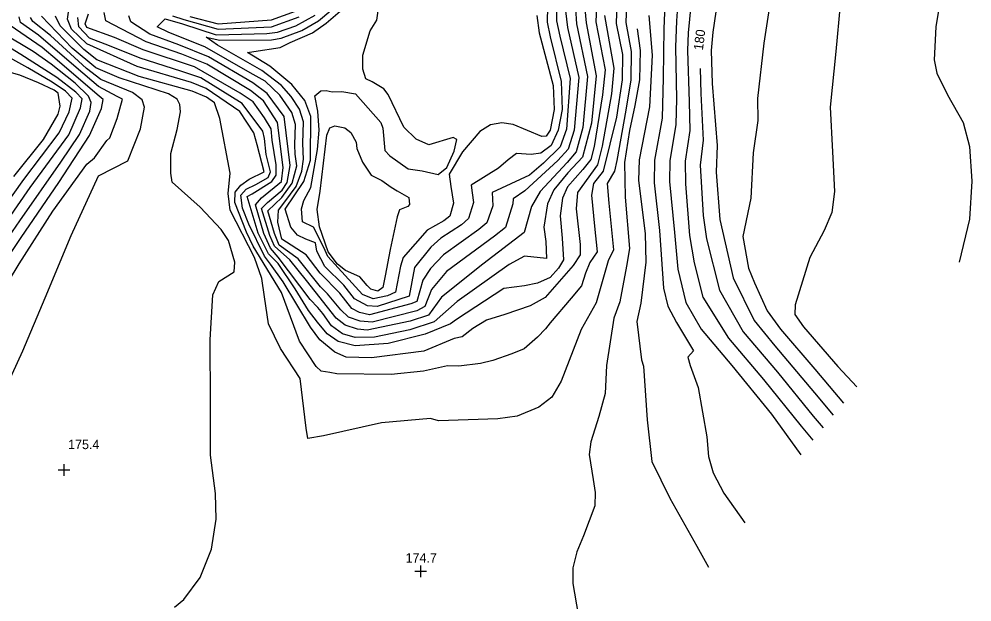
# Model space of a CAD drawing. Extents: x 1475150 to 2003689, y 770235 to 1112803.
# Drawn here: x 1996139.1 to 1996343.1, y 777168.5 to 777293.4 of the extents above; entities that cross this region are included whole.
import ezdxf

# ---------------------------------------------------------------- set-up
doc = ezdxf.new("R2010")
doc.units = 0
for name, color, linetype in [('RD_DTM_Major1', 7, 'Continuous'), ('RD_DTM_Major1_Lbl', 7, 'Continuous'), ('RD_DTM_Minor1', 7, 'Continuous'), ('RD_DTM_Spot_Elev', 7, 'Continuous')]:
    doc.layers.add(name, color=color, linetype=linetype)

msp = doc.modelspace()

# ---------------------------------------------------------------- linework, layer by layer
at = {"layer": 'RD_DTM_Major1'}
for points in [[(1996249.96, 777294.21), (1996250.44, 777290.47), (1996253.41, 777279.22), (1996253.67, 777274.02), (1996252.76, 777269.63), (1996251.96, 777268.34), (1996251.03, 777268.28), (1996244.86, 777270.84), (1996242.45, 777271.19), (1996240.02, 777270.75), (1996237.75, 777269.31), (1996234.03, 777264.95), (1996231.19, 777260.21), (1996231.5, 777257.53), (1996232.11, 777253.99), (1996231.33, 777251.2), (1996230.06, 777250.22), (1996226.43, 777248.22), (1996221.36, 777242.32), (1996220.77, 777240.47), (1996219.7, 777234.89), (1996217.96, 777234.1), (1996214.92, 777233.47), (1996212.6, 777234.44), (1996205.19, 777242.56), (1996204.38, 777244.47), (1996202.16, 777248.85), (1996199.78, 777249.99), (1996199.6, 777252.79), (1996200.08, 777254.52), (1996201.54, 777257.35), (1996202.96, 777265.46), (1996203.34, 777269.65), (1996203.06, 777273.73), (1996202.44, 777276.97), (1996203.73, 777278.07), (1996204.88, 777278.15), (1996206.1, 777277.86), (1996208.2, 777277.88), (1996211.14, 777277.39), (1996216.57, 777271.26), (1996217.01, 777270.06), (1996217.43, 777265.26), (1996218.49, 777264.11), (1996222.37, 777261.32), (1996225.41, 777260.88), (1996228.81, 777260.1), (1996230.65, 777261.62), (1996232.22, 777265.13), (1996232.84, 777267.65), (1996232.04, 777268.03), (1996226.85, 777266.5), (1996224.13, 777267.69), (1996221.46, 777270.28), (1996218.13, 777277.24), (1996217.22, 777278.45), (1996214.7, 777280), (1996213.35, 777280.65), (1996212.71, 777282.72), (1996212.69, 777285.72), (1996214.29, 777290.91), (1996215.66, 777293.23), (1996216.22, 777296.66)], [(1996172.39, 777167.43), (1996174.4, 777169.06), (1996177.91, 777173.79), (1996180.29, 777179.86), (1996181.32, 777186.26), (1996181.17, 777191.77), (1996180.11, 777199.96), (1996180.06, 777211.28), (1996180.04, 777224.67), (1996180.57, 777234.33), (1996181.84, 777237.18), (1996185.17, 777239.28), (1996185.28, 777241.33), (1996183.97, 777246.01), (1996182.35, 777248.33), (1996177.87, 777253.15), (1996171.88, 777258.46), (1996171.62, 777260.38), (1996171.6, 777264.59), (1996172.92, 777269.76), (1996173.64, 777273.53), (1996173.54, 777275.11), (1996172.98, 777276.24), (1996171.12, 777277.39), (1996160.55, 777280.82), (1996155.54, 777283.01), (1996150.46, 777287.23), (1996143.91, 777294.05)], [(1996260.24, 777295.65), (1996260.53, 777292.62), (1996262.67, 777281.28), (1996261.65, 777271.1), (1996259.73, 777263.84), (1996256.57, 777260.46), (1996253.55, 777256.83), (1996252.21, 777253.85), (1996251.47, 777248.82), (1996251.83, 777245.79), (1996252.02, 777242.15), (1996247.33, 777242.61), (1996244.02, 777240.81), (1996232.92, 777232.92), (1996227.96, 777228.55), (1996222.77, 777226.84), (1996215.16, 777225.26), (1996211.06, 777225.22), (1996208.37, 777225.99), (1996205.97, 777227.7), (1996204.12, 777230.36), (1996203.04, 777231.6), (1996201.45, 777233.34), (1996194.57, 777242.42), (1996192.9, 777244.37), (1996191.48, 777247.48), (1996189.75, 777253.6), (1996190.97, 777255.1), (1996195.26, 777258.6), (1996195.66, 777261.6), (1996194.46, 777271.25), (1996191.41, 777275.92), (1996188.66, 777278.16), (1996179.29, 777283.76), (1996173.93, 777285.9), (1996166.29, 777288.57), (1996157.66, 777293.03), (1996157.36, 777294.87)], [(1996175.67, 777293.96), (1996181.76, 777292.44), (1996193.16, 777293.24), (1996198.26, 777295.12)], [(1996271.41, 777291.35), (1996272.07, 777286.66), (1996271.88, 777280.41), (1996270.91, 777274.89), (1996269.76, 777269.55), (1996268.72, 777262.67), (1996268.82, 777255.26), (1996269.76, 777244.3), (1996269.11, 777240.45), (1996267.73, 777232.83), (1996266.42, 777229.34), (1996264.85, 777219.21), (1996264.54, 777213.22), (1996263.22, 777208.25), (1996261.47, 777202.84), (1996261.13, 777200.12), (1996261.99, 777194.77), (1996262.44, 777192.01), (1996262.32, 777189.1), (1996259.91, 777182.68), (1996258.49, 777179.29), (1996257.62, 777175.87), (1996257.65, 777172.48), (1996258.77, 777165.83)], [(1996134.57, 777247.38), (1996141.52, 777257.32), (1996149.74, 777268.63), (1996152.26, 777274.4), (1996152.59, 777276.37), (1996151.26, 777277.8), (1996147.23, 777280.94), (1996139.5, 777285.81), (1996133.49, 777289.47)], [(1996284.88, 777282.81), (1996285.02, 777277.49), (1996285.52, 777267.5), (1996284.92, 777262.11), (1996285.56, 777251.35), (1996286.28, 777246.33), (1996289.05, 777235.34), (1996294.12, 777226.39), (1996301.45, 777217.77), (1996309.09, 777208.37), (1996311.21, 777205.87)]]:
    msp.add_lwpolyline(points, dxfattribs=at)
at = {"layer": 'RD_DTM_Minor1'}
for points in [[(1996300.49, 777360.13), (1996300.25, 777359.79), (1996297.69, 777356.02), (1996296.72, 777353), (1996296.33, 777348.84), (1996293.62, 777338.31), (1996291.84, 777331.36), (1996289.21, 777324.96), (1996286.06, 777314.42), (1996283.44, 777302.28), (1996282.32, 777290.46), (1996282.2, 777286.72), (1996282.52, 777275.7), (1996282.69, 777269.52), (1996281.67, 777262.98), (1996281.74, 777258.09), (1996282.62, 777247.02), (1996283.61, 777241.19), (1996285.5, 777233.85), (1996290.96, 777225.06), (1996298.49, 777216.22), (1996306.51, 777206.21), (1996309.04, 777203.23)], [(1996306.07, 777355.97), (1996305.6, 777355.35), (1996302.83, 777351.75), (1996302.37, 777350.25), (1996299.59, 777339.88), (1996297.63, 777328.83), (1996296.33, 777324.04), (1996292.14, 777312.13), (1996289.35, 777302.36), (1996287.61, 777290.61), (1996287.26, 777286.7), (1996287.46, 777279.6), (1996288.56, 777266.31), (1996288.35, 777260.59), (1996289.12, 777250.46), (1996291.97, 777237.98), (1996296.43, 777228.86), (1996300.9, 777223.38), (1996309.4, 777213.36), (1996313.4, 777208.54)], [(1996312.25, 777351.36), (1996312.05, 777351.13), (1996311.3, 777348.74), (1996308.72, 777337.91), (1996306.72, 777327.22), (1996303.53, 777313.24), (1996300.07, 777298.57), (1996298.54, 777288.27), (1996297.15, 777276.41), (1996297.22, 777271.68), (1996296.25, 777264.8), (1996295.76, 777255.07), (1996294.02, 777246.82), (1996295.27, 777240.03), (1996296.5, 777236.89), (1996299.25, 777230.94), (1996302.06, 777227), (1996309.47, 777218.39), (1996315.55, 777211.16)], [(1996321.22, 777343.95), (1996319.06, 777335.63), (1996316.02, 777322.03), (1996315.02, 777316.64), (1996314.67, 777310.32), (1996314.89, 777296.51), (1996313.94, 777286.5), (1996312.74, 777274.55), (1996313.24, 777264.99), (1996313.68, 777256.51), (1996313.07, 777251.95), (1996311.42, 777248.14), (1996308.34, 777242.34), (1996305.21, 777232.21), (1996305.15, 777230.15), (1996306.99, 777227.47), (1996314.34, 777218.97), (1996318.41, 777214.65)], [(1996336.72, 777324.29), (1996336.71, 777324.26), (1996336.49, 777321.82), (1996337.77, 777309.99), (1996337.23, 777303.15), (1996335.33, 777291.77), (1996334.97, 777284.71), (1996335.56, 777281.83), (1996337.82, 777277.19), (1996341.17, 777271.3), (1996342.52, 777266.11), (1996343.07, 777258.67), (1996342.52, 777250.58), (1996340.31, 777241.32)], [(1996269.43, 777304.47), (1996269.01, 777292.67), (1996270.14, 777286.47), (1996270.03, 777280.4), (1996268.97, 777273.93), (1996267.03, 777263.15), (1996266.55, 777260.87), (1996265, 777258.17), (1996265.35, 777253.98), (1996266.33, 777243.99), (1996265.18, 777241.64), (1996262.67, 777232.63), (1996259.42, 777226.93), (1996255.13, 777215.86), (1996253.13, 777212.4), (1996250.38, 777210.28), (1996245.76, 777208.33), (1996241.61, 777207.8), (1996228.9, 777207.32), (1996227.15, 777207.85), (1996216.72, 777206.94), (1996204.3, 777204.11), (1996200.94, 777203.55), (1996200.56, 777205.78), (1996199.31, 777216.39), (1996195.06, 777222.85), (1996192.49, 777228.11), (1996191.68, 777233.88), (1996191.08, 777237.87), (1996189.54, 777242.33), (1996184.29, 777252.5), (1996183.9, 777256.04), (1996184.32, 777260.41), (1996182.06, 777272.12), (1996180.94, 777275.47), (1996179.2, 777276.72), (1996176.13, 777278.01), (1996164.85, 777281.15), (1996155.78, 777284.67), (1996152.97, 777286.91), (1996147.92, 777292.01), (1996146.93, 777294.08)], [(1996267.29, 777303.92), (1996266.93, 777292.5), (1996268.27, 777285.82), (1996268.17, 777280.38), (1996266.98, 777272.41), (1996264.14, 777260.81), (1996262.09, 777258.2), (1996261.67, 777255.68), (1996262.3, 777249.07), (1996262.82, 777243.58), (1996261.3, 777241.29), (1996260.34, 777239.01), (1996259.49, 777236.24), (1996257.29, 777233.6), (1996252.78, 777228.36), (1996251.8, 777227.07), (1996250.07, 777225.28), (1996247.24, 777222.76), (1996244.6, 777221.68), (1996240.55, 777220.27), (1996237.89, 777219.61), (1996233.22, 777219.02), (1996230.84, 777219.11), (1996225.66, 777217.96), (1996218.75, 777217.28), (1996207.15, 777217.43), (1996205.65, 777217.73), (1996203.8, 777217.95), (1996202.71, 777218.99), (1996199.12, 777224.39), (1996195.32, 777234.85), (1996189.19, 777244.77), (1996187.82, 777247.79), (1996185.28, 777254.15), (1996185.36, 777256.32), (1996186.55, 777257.86), (1996188.34, 777259.13), (1996191.6, 777260.73), (1996190.08, 777266.48), (1996189.37, 777269.02), (1996186.38, 777273.66), (1996179.15, 777278.53), (1996176.01, 777279.84), (1996164.4, 777283.29), (1996153.59, 777288.13), (1996150.36, 777291.29), (1996149.46, 777293.43), (1996149.85, 777295.89)], [(1996263.03, 777302.81), (1996262.6, 777292.84), (1996264.57, 777282.58), (1996263.99, 777277.18), (1996262.2, 777266.13), (1996261.51, 777263.31), (1996259.75, 777261.23), (1996256.51, 777257.49), (1996255.42, 777255.08), (1996254.92, 777251.25), (1996255.36, 777246.46), (1996255.68, 777241.84), (1996254.55, 777240.06), (1996252.79, 777238.09), (1996250.1, 777236.83), (1996247.32, 777236.28), (1996242.86, 777235.68), (1996232.75, 777229.07), (1996231.49, 777228.15), (1996226.03, 777225.94), (1996218.1, 777223.94), (1996211.02, 777223.41), (1996207.43, 777224.37), (1996205.05, 777225.97), (1996203.02, 777228.49), (1996201.1, 777230.96), (1996198.18, 777235.62), (1996194.58, 777241.03), (1996192.47, 777243.15), (1996190.29, 777247.56), (1996187.97, 777255.39), (1996189.02, 777255.96), (1996193.2, 777258.6), (1996194.12, 777259.97), (1996194.14, 777262.17), (1996193.31, 777267.47), (1996193.08, 777269.91), (1996191.67, 777272.24), (1996189.22, 777275.67), (1996186.42, 777277.56), (1996176.67, 777283.18), (1996165.66, 777286.81), (1996159.56, 777289.48), (1996153.61, 777291.64), (1996153.28, 777292.41), (1996153.94, 777294.52)], [(1996277.63, 777303.37), (1996277.1, 777291.42), (1996277, 777280.81), (1996276.76, 777272.21), (1996275.1, 777263.18), (1996275.08, 777258.32), (1996276.21, 777248.12), (1996277.02, 777235.76), (1996278, 777231.91), (1996279.84, 777228.42), (1996283.44, 777222.32), (1996282.29, 777221.01), (1996282.77, 777219.19), (1996284.46, 777214.45), (1996286.34, 777203.89), (1996286.7, 777199.73), (1996287.71, 777196.2), (1996289.96, 777191.84), (1996294.48, 777185.5)], [(1996280.37, 777301.11), (1996279.83, 777293.06), (1996279.65, 777287.4), (1996279.81, 777276.31), (1996279.72, 777270.86), (1996278.38, 777263.08), (1996278.37, 777258.6), (1996279.41, 777247.7), (1996280.12, 777239.85), (1996281.8, 777232.68), (1996285.12, 777226.98), (1996291.67, 777219.21), (1996300.18, 777208.8), (1996306.45, 777200.07)], [(1996254.16, 777297.23), (1996254.18, 777293.02), (1996254.89, 777289.79), (1996257.07, 777280.72), (1996256.31, 777269.85), (1996254.91, 777266.05), (1996251.39, 777262.55), (1996248.35, 777260), (1996240.36, 777256.24), (1996240.49, 777253.41), (1996239.26, 777249.78), (1996237.55, 777248.34), (1996229.93, 777242.88), (1996227.18, 777239.97), (1996225.52, 777237.5), (1996224.24, 777232.9), (1996222.98, 777232.38), (1996214.1, 777230.08), (1996212.01, 777230.57), (1996210.32, 777231.41), (1996209.03, 777233.04), (1996207.76, 777234.7), (1996203.56, 777238.96), (1996200.58, 777242.89), (1996195.37, 777246.24), (1996194.51, 777249.9), (1996194.64, 777252.46), (1996195.97, 777254.26), (1996198.39, 777257.52), (1996199.67, 777260.87), (1996200.02, 777263.42), (1996199.84, 777266.78), (1996199.96, 777271.44), (1996199.17, 777274.1), (1996197.32, 777276.87), (1996195.26, 777279.22), (1996191.06, 777282.44), (1996181.62, 777287.85), (1996179.15, 777289.54), (1996182.11, 777288.9), (1996193.12, 777288.99), (1996195.18, 777289.35), (1996199.63, 777290.99), (1996203.21, 777293.04), (1996210.24, 777299.04)], [(1996252.32, 777299.52), (1996252.13, 777292.79), (1996252.82, 777289.61), (1996255.17, 777280.06), (1996255.24, 777278.05), (1996255.37, 777274.04), (1996254.54, 777269.66), (1996253.02, 777266.35), (1996250.81, 777264.72), (1996248.74, 777264.44), (1996245.6, 777264.6), (1996243.78, 777263.29), (1996241.71, 777261.46), (1996235.91, 777257.84), (1996236.09, 777256.18), (1996236.39, 777254.13), (1996235.34, 777250.67), (1996233.81, 777249.36), (1996229.36, 777246.47), (1996227.25, 777244.57), (1996223.74, 777240.2), (1996222.58, 777234.07), (1996215.77, 777231.86), (1996213.72, 777232), (1996210.94, 777233.49), (1996208.61, 777236.39), (1996204.56, 777240.41), (1996202.87, 777243.73), (1996202.54, 777245.47), (1996200.5, 777246.24), (1996198.74, 777247.16), (1996197.31, 777248.83), (1996196.06, 777252.69), (1996200.08, 777258.6), (1996201.51, 777263.17), (1996201.53, 777272.58), (1996200.27, 777275.96), (1996197.53, 777279.43), (1996192.82, 777283.35), (1996187.99, 777286.28), (1996189.35, 777286.51), (1996194.98, 777287.31), (1996197.14, 777288.43), (1996201.95, 777290.51), (1996204.86, 777292.52), (1996212.36, 777299.04)], [(1996264.44, 777294.21), (1996266.44, 777282.94), (1996265.9, 777277.42), (1996263.94, 777266.18), (1996262.95, 777262.17), (1996258.64, 777256.3), (1996258.33, 777252.8), (1996259.21, 777245.13), (1996259.2, 777242.89), (1996257.73, 777240.65), (1996251.73, 777233.78), (1996248.53, 777231.97), (1996243.09, 777230.11), (1996239.13, 777228.88), (1996236.25, 777227.15), (1996233.96, 777225.31), (1996232.24, 777224.95), (1996225.76, 777222.27), (1996214.52, 777220.84), (1996209.11, 777220.98), (1996206.71, 777222.05), (1996203.51, 777224.72), (1996201.46, 777227.44), (1996195.63, 777237.14), (1996192.96, 777240.94), (1996191.63, 777242.6), (1996188.27, 777249.49), (1996186.93, 777252.9), (1996186.56, 777255.72), (1996187.69, 777257), (1996189.77, 777257.98), (1996192.46, 777259.5), (1996192.94, 777260.69), (1996192.02, 777264.41), (1996191.68, 777267.87), (1996191.26, 777269.4), (1996186.88, 777275.37), (1996178.05, 777280.86), (1996173.77, 777282.27), (1996165.03, 777285.05), (1996158.46, 777287.73), (1996154.22, 777289.35), (1996151.89, 777291.74), (1996151.68, 777293.74)], [(1996258.18, 777295.73), (1996258.46, 777292.4), (1996260.8, 777281.09), (1996259.77, 777270.2), (1996258.36, 777265.01), (1996256.4, 777262.69), (1996250.64, 777256.51), (1996248.82, 777253.25), (1996247.21, 777247.68), (1996238.39, 777240.91), (1996229.53, 777233.86), (1996226.72, 777230), (1996222.84, 777228.69), (1996213.6, 777226.75), (1996211.58, 777226.96), (1996208.92, 777227.82), (1996207.02, 777229.36), (1996200.62, 777237.43), (1996197.09, 777241.87), (1996193.82, 777244.75), (1996192.79, 777247.07), (1996190.98, 777252.87), (1996192.26, 777254.15), (1996195.46, 777256.75), (1996196.47, 777258.43), (1996197.13, 777262.07), (1996195.83, 777272.58), (1996192.2, 777277.48), (1996189.15, 777279.77), (1996179.67, 777285.32), (1996173.34, 777287.93), (1996167.1, 777290.23), (1996163.05, 777292.87), (1996162.59, 777294.12)], [(1996256.11, 777295.17), (1996256.52, 777291.62), (1996258.94, 777280.9), (1996257.95, 777269.6), (1996256.64, 777265.53), (1996254.43, 777263.11), (1996247.34, 777256.62), (1996244.89, 777254.94), (1996244.83, 777253.81), (1996243.22, 777248.78), (1996240.89, 777246.91), (1996230.63, 777239.31), (1996227.4, 777235.46), (1996226, 777231.85), (1996224.26, 777230.92), (1996214.67, 777228.47), (1996212.09, 777228.71), (1996209.64, 777229.58), (1996207.99, 777231.16), (1996205.15, 777234.55), (1996203.62, 777236.08), (1996198.82, 777242.05), (1996194.81, 777244.99), (1996193.8, 777247.46), (1996192.37, 777252.33), (1996195.39, 777255.17), (1996197.58, 777258.24), (1996198.57, 777261.96), (1996198.23, 777264.45), (1996198.15, 777266.46), (1996198.3, 777270.83), (1996197.49, 777273.39), (1996194.92, 777277.16), (1996191.76, 777280.11), (1996188.6, 777281.91), (1996178.88, 777287.45), (1996171.16, 777290.55), (1996168.67, 777291.78), (1996170.4, 777293.46), (1996174.06, 777292.39), (1996181.33, 777290.05), (1996192.15, 777290.37), (1996194.46, 777290.64), (1996198.36, 777292.01), (1996202.46, 777294.27)], [(1996171.94, 777294.15), (1996174.4, 777293.32), (1996181.7, 777291.25), (1996193.11, 777291.76), (1996199.08, 777293.91)], [(1996273.91, 777294.17), (1996274.61, 777285.71), (1996274.03, 777274.59), (1996271.81, 777263.28), (1996271.73, 777258.84), (1996273.12, 777247.5), (1996273.27, 777241.31), (1996272.21, 777232.58), (1996271.32, 777228.66), (1996272.37, 777220.41), (1996272.8, 777219.07), (1996273.53, 777207.53), (1996274.53, 777198.62), (1996278.44, 777190.74), (1996284.22, 777180.49), (1996286.66, 777175.97)], [(1996132.19, 777229.6), (1996139.16, 777240.96), (1996146.35, 777252.27), (1996153.65, 777262.31), (1996155.25, 777263.67), (1996157.87, 777267.39), (1996158.57, 777267.99), (1996160.13, 777272.09), (1996161.25, 777276.25), (1996160.13, 777276.82), (1996156.12, 777279.01), (1996151.34, 777283.06), (1996143.26, 777289.96), (1996139.44, 777292.7), (1996139.15, 777293.94)], [(1996133.72, 777237.94), (1996139.53, 777246.65), (1996147.65, 777258.38), (1996154.19, 777268.51), (1996156.76, 777274.3), (1996157.12, 777276.17), (1996155.85, 777277.29), (1996147.24, 777284.59), (1996144.05, 777287.31), (1996137.22, 777292.05)], [(1996135.34, 777212.31), (1996139.91, 777222.33), (1996144.7, 777233.69), (1996150.25, 777247.05), (1996156.15, 777259.81), (1996162.41, 777263.06), (1996165.1, 777269.94), (1996165.96, 777274.55), (1996165.49, 777276.09), (1996163.41, 777277.69), (1996156.65, 777280.49), (1996153.54, 777282.85), (1996145.81, 777289.91), (1996142.03, 777292.88), (1996141.53, 777293.74)], [(1996133.71, 777242.19), (1996139.27, 777250.21), (1996148.08, 777262.75), (1996152.03, 777268.71), (1996154.24, 777273.72), (1996154.53, 777275.55), (1996153.95, 777276.91), (1996151.15, 777279.68), (1996146.01, 777283.78), (1996142.13, 777286.45), (1996135.56, 777290.38)], [(1996133.6, 777249.93), (1996140.14, 777259.06), (1996147.69, 777269.08), (1996149.82, 777273.56), (1996150.45, 777276.46), (1996149.07, 777278.01), (1996146.23, 777279.88), (1996141.01, 777282.95), (1996131.93, 777288)], [(1996137.99, 777259.69), (1996144.37, 777267.6), (1996147.49, 777273.02), (1996147.89, 777274.77), (1996147.47, 777277.56), (1996146.61, 777278.19), (1996143.27, 777279.76), (1996139.31, 777281.4), (1996132.56, 777283.25)], [(1996206.69, 777270.54), (1996208.87, 777270.1), (1996210.1, 777269.12), (1996211.3, 777267.08), (1996211.43, 777265.7), (1996212.65, 777262.75), (1996214.46, 777260.01), (1996216.77, 777258.84), (1996218.76, 777257.42), (1996220.03, 777256.6), (1996222.55, 777255.23), (1996222.69, 777253.71), (1996222.35, 777253.24), (1996220.56, 777252.53), (1996220.01, 777251.07), (1996218.57, 777244.05), (1996217.45, 777238.39), (1996216.95, 777235.92), (1996215.92, 777235.1), (1996214.41, 777235.55), (1996213.64, 777236.31), (1996212.03, 777238.19), (1996208.95, 777239.55), (1996207.26, 777240.93), (1996205.26, 777243.55), (1996203.41, 777248.93), (1996202.95, 777252.62), (1996203.53, 777256.52), (1996205.01, 777268.55), (1996205.64, 777270.12), (1996206.69, 777270.54)]]:
    msp.add_lwpolyline(points, dxfattribs=at)
at = {"layer": 'RD_DTM_Spot_Elev'}
for p, q in [((1996147.49, 777196.81), (1996149.99, 777196.81)), ((1996148.74, 777195.56), (1996148.74, 777198.06)), ((1996225.08, 777173.86), (1996225.08, 777176.36)), ((1996223.83, 777175.11), (1996226.33, 777175.11))]:
    msp.add_line(p, q, dxfattribs=at)

# ---------------------------------------------------------------- texts
at = {"layer": 'RD_DTM_Major1_Lbl'}
msp.add_text('180', height=2, rotation=83.0138, dxfattribs=at).set_placement((1996285.48, 777286.64))
at = {"layer": 'RD_DTM_Spot_Elev'}
for s, p in [('175.4', (1996149.61, 777201.28)), ('174.7', (1996221.85, 777176.98))]:
    msp.add_text(s, height=2, dxfattribs=at).set_placement(p)

doc.saveas('drawing.dxf')
